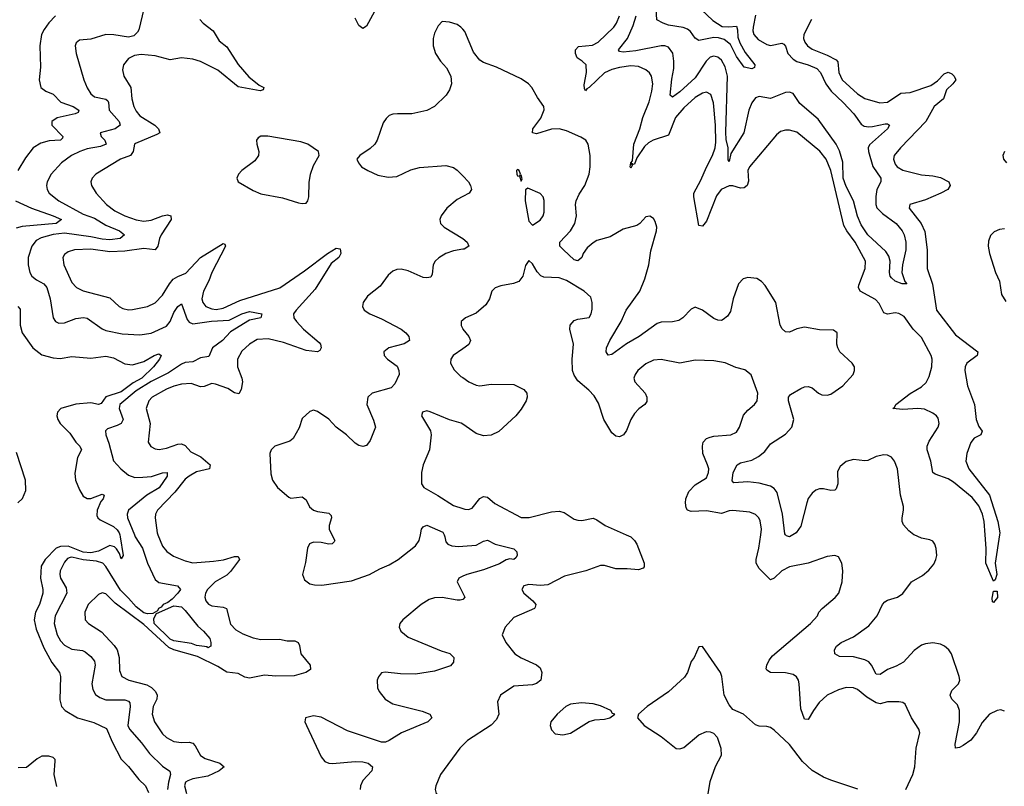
# Model space of a CAD drawing. Header units: inches. Extents: x 1843162 to 1959474, y 907081 to 1016326.
# Tile 334 of 656: x 1937653 to 1942868, y 928668 to 932729. Entities that reach past the tile are written whole.
import ezdxf

# ---------------------------------------------------------------- set-up
doc = ezdxf.new("R2010")
doc.units = ezdxf.units.IN
doc.header["$MEASUREMENT"] = 0
for name, color, linetype in [('B9932', 7, 'Continuous'), ('B9933', 7, 'Continuous'), ('B9942', 7, 'Continuous'), ('B9943', 7, 'Continuous')]:
    doc.layers.add(name, color=color, linetype=linetype)

msp = doc.modelspace()

# ---------------------------------------------------------------- linework, layer by layer
at = {"layer": 'B9932', "color": 5}
for points, elevation in [([(1938182.9, 930000), (1938185.4, 929990), (1938200.4, 929890), (1938190, 929872.7), (1938181.8, 929901.8), (1938165.8, 929925.8), (1938156.1, 929936.1), (1938130, 929943.2), (1938070, 929913.6), (1938030, 929905), (1937990, 929907.7), (1937910, 929939.3), (1937870, 929938.7), (1937845.5, 929930), (1937788.1, 929870), (1937766.2, 929833.8), (1937763.3, 929770), (1937776.2, 929710), (1937775.8, 929690), (1937757.3, 929630), (1937737.3, 929590), (1937730.1, 929550), (1937739.9, 929499.9), (1937781, 929401), (1937823.4, 929323.4), (1937863.2, 929270), (1937868.4, 929250), (1937866.5, 929126.5), (1937874.3, 929090), (1937894.5, 929070), (1937959.6, 929030), (1938045.6, 929005.6), (1938113.6, 928973.6), (1938142.6, 928902.6), (1938190, 928811.7), (1938230, 928773), (1938283.4, 928703.4), (1938319.1, 928670), (1938335.6, 928635.6)], 540), ([(1938261.1, 930000), (1938265.2, 929990), (1938302.9, 929930), (1938330, 929850.3), (1938370, 929763.2), (1938390, 929747.9), (1938489.3, 929729.3), (1938504.6, 929710), (1938491.4, 929690), (1938461.1, 929658.9), (1938438.4, 929641.6), (1938412.2, 929630), (1938402.6, 929617.4), (1938387.5, 929610), (1938382.3, 929597.7), (1938357.6, 929582.4), (1938330, 929581.4), (1938310, 929586.8), (1938270, 929617.9), (1938230, 929665), (1938186.8, 929706.8), (1938110, 929832.2), (1938093.4, 929850), (1938060.3, 929860.3), (1937990, 929867), (1937930, 929881.8), (1937920.3, 929879.7), (1937906.2, 929873.8), (1937890, 929855.2), (1937867.9, 929810), (1937866, 929790), (1937870.1, 929770), (1937899.2, 929719.2), (1937901.9, 929690), (1937840.8, 929570), (1937835.8, 929530), (1937851.4, 929470), (1937870, 929438.2), (1937890, 929415.6), (1937930, 929394.4), (1937986.3, 929386.3), (1938000.1, 929380.1), (1938030, 929355.2), (1938049.3, 929330), (1938053.5, 929310), (1938034.5, 929210), (1938039.6, 929179.6), (1938054.5, 929154.5), (1938077.5, 929137.5), (1938110, 929125.9), (1938210, 929125.3), (1938230, 929118.4), (1938235.6, 929110), (1938238, 929090), (1938226.4, 928990), (1938234.2, 928970), (1938298.3, 928898.3), (1938341, 928841), (1938410, 928774), (1938448.3, 928748.3), (1938451.6, 928730), (1938440.8, 928690), (1938436.7, 928650)], 560), ([(1938385.1, 930000), (1938410, 929939.6), (1938432.1, 929912.1), (1938467.7, 929887.7), (1938530, 929861.3), (1938570, 929852.1), (1938679.4, 929860.6), (1938732, 929868), (1938790, 929885.4), (1938810, 929885.5), (1938817.3, 929870), (1938770, 929805.4), (1938750, 929785.8), (1938689.3, 929750), (1938647.7, 929710), (1938636.9, 929690), (1938633.2, 929670), (1938639.1, 929650), (1938653.2, 929633.2), (1938670, 929623.2), (1938730, 929617.1), (1938749.3, 929609.3), (1938770, 929526), (1938797.2, 929497.2), (1938834.7, 929474.7), (1938890, 929454.2), (1938930, 929445.9), (1939030, 929446.4), (1939070, 929438.2), (1939110, 929437.5), (1939127.2, 929430), (1939134.3, 929414.3), (1939142.4, 929370), (1939192.2, 929310), (1939193.9, 929286.1), (1939168, 929270), (1939106.4, 929253.6), (1939009, 929251), (1938950, 929255.6), (1938870, 929240.4), (1938845.8, 929245.8), (1938810, 929264.9), (1938750, 929272.6), (1938702.1, 929302.1), (1938595.5, 929355.5), (1938470, 929390.7), (1938443.5, 929403.5), (1938310, 929524), (1938158, 929638), (1938110, 929686.6), (1938090, 929692.1), (1938070, 929684.4), (1938016.5, 929630), (1937998.8, 929590), (1937999.6, 929550), (1938017, 929530), (1938085.5, 929485.5), (1938153.5, 929413.5), (1938170, 929390.2), (1938179.5, 929350), (1938181.4, 929281.4), (1938194, 929250), (1938230.6, 929230.6), (1938325.9, 929205.9), (1938351.1, 929191.1), (1938371.9, 929170), (1938381.8, 929150), (1938379.3, 929130), (1938359.7, 929090), (1938354.7, 929050), (1938366.7, 929010), (1938410, 928945), (1938430, 928925.6), (1938470, 928904.8), (1938510, 928899), (1938550, 928901.4), (1938570, 928896.2), (1938582.3, 928882.3), (1938610.3, 928830), (1938635.5, 928815.5), (1938714, 928790), (1938735.8, 928770), (1938710.3, 928750), (1938650, 928721.1), (1938570, 928706.8), (1938543.1, 928696.9), (1938531.3, 928690), (1938525.6, 928670), (1938537.4, 928630)], 580), ([(1939306.9, 930000), (1939321.6, 929970), (1939317.9, 929962.1), (1939308.3, 929951.7), (1939290.1, 929949.9), (1939250, 929959), (1939210, 929960.3), (1939188.6, 929951.4), (1939178.3, 929930), (1939166.2, 929853.8), (1939150.3, 929790), (1939161.8, 929761.8), (1939190, 929740.9), (1939215.1, 929735.1), (1939253.9, 929733.9), (1939410, 929755.9), (1939506, 929790), (1939559.7, 929820.3), (1939610, 929840.4), (1939658.5, 929870), (1939750, 929940.9), (1939769.2, 929970), (1939775.4, 930000)], 620), ([(1939900.7, 930000), (1939905, 929990), (1939910, 929962.3), (1939921.5, 929950), (1939942.4, 929942.4), (1939977.3, 929937.3), (1940000, 929939.1)], 620), ([(1940000, 929780.1), (1939978.5, 929770), (1939971, 929750), (1940000, 929690.8)], 620), ([(1940000, 929658), (1939986.6, 929653.4), (1939970, 929654.2), (1939890, 929667), (1939850, 929665.6), (1939822, 929658), (1939779.6, 929630), (1939682, 929550), (1939666.9, 929530), (1939662.8, 929510), (1939671.5, 929490), (1939710, 929458.2), (1939885, 929385), (1939931.2, 929371.2), (1939951.7, 929350), (1939950, 929326), (1939934.4, 929305.6), (1939850, 929277.1), (1939750, 929261.9), (1939670, 929263.7), (1939588.2, 929271.8), (1939570, 929269.5), (1939553, 929247), (1939547, 929230), (1939549, 929190), (1939556.9, 929170), (1939588.9, 929130), (1939630, 929103.8), (1939785.1, 929065.1), (1939824.9, 929050), (1939835.5, 929030), (1939814.9, 929010), (1939675.8, 928950), (1939610, 928909.8), (1939590, 928902), (1939570, 928900.9), (1939390, 928961.7), (1939250, 929034.7), (1939210, 929041.6), (1939166.8, 929030), (1939164, 929010), (1939172.7, 928990), (1939250, 928823.8), (1939270, 928798.7), (1939290, 928790.3), (1939310, 928788.4), (1939430, 928799), (1939470, 928796.6), (1939499.1, 928790), (1939521.1, 928770), (1939517.8, 928750), (1939470, 928698), (1939458, 928670), (1939456.1, 928650)], 620), ([(1940000, 928885.7), (1939983.7, 928870), (1939881.6, 928730), (1939856.3, 928670), (1939854, 928650), (1939858.8, 928630), (1939881.7, 928601.7), (1939938.4, 928558.4), (1939978.2, 928518.2), (1940000, 928502.6)], 640), ([(1937850, 928667.2), (1937835.2, 928730), (1937841.5, 928801.5), (1937840.4, 928810), (1937830, 928820.4), (1937808, 928828), (1937770, 928827), (1937746.4, 928813.6), (1937690, 928766.5), (1937645.6, 928765.6)], 540)]:
    msp.add_lwpolyline(points, dxfattribs=dict(at, elevation=elevation))
at = {"layer": 'B9932', "color": 5, "elevation": 560}
msp.add_lwpolyline([(1938650, 929401.2), (1938645.6, 929405.6), (1938590, 929413), (1938563.8, 929423.8), (1938470, 929438.1), (1938450, 929447.9), (1938365.8, 929530), (1938363.1, 929556.9), (1938377.6, 929582.4), (1938470, 929623), (1938510, 929617.8), (1938530, 929598.9), (1938596.1, 929516.1), (1938627.2, 929490), (1938659.3, 929450), (1938666, 929430), (1938664.7, 929410)], close=True, dxfattribs=at)
at = {"layer": 'B9933', "color": 5}
for points, elevation in [([(1939564.4, 932830), (1939490, 932695.1), (1939470, 932682.2), (1939450, 932697.7), (1939430, 932736.3)], 580), ([(1938310, 932786.6), (1938284.6, 932675.4), (1938277.9, 932662.1), (1938257.1, 932642.9), (1938230, 932635.6), (1938151.6, 932648.4), (1938110, 932650.6), (1938030, 932626.2), (1937970, 932621.3), (1937952.8, 932607.2), (1937946.9, 932590), (1937951.4, 932550), (1937992.9, 932410), (1938010, 932368.7), (1938030, 932336.9), (1938050, 932320.7), (1938108.7, 932308.7), (1938119.3, 932299.3), (1938124.3, 932290), (1938127.2, 932250), (1938179.3, 932190), (1938185.1, 932170), (1938159.1, 932150), (1938079.6, 932130), (1938085.2, 932110), (1938104.7, 932090), (1938110.6, 932069.4), (1938081.9, 932058.1), (1938010, 932045.5), (1937971.3, 932030), (1937926.7, 932010), (1937874.7, 931970), (1937819.3, 931910), (1937799.3, 931870), (1937795, 931850), (1937797.8, 931830), (1937809.2, 931810), (1937859.6, 931770), (1937990, 931698.8), (1938050, 931677.6), (1938110, 931639.7), (1938182, 931610), (1938208.9, 931590), (1938184.4, 931570), (1938130, 931563.5), (1938090, 931565.5), (1938030, 931578.1), (1937890, 931597.2), (1937830, 931591.4), (1937766.3, 931573.7), (1937740.1, 931559.9), (1937717.6, 931530), (1937697.5, 931470), (1937697.2, 931430), (1937707.1, 931390), (1937717.8, 931370), (1937741.3, 931350), (1937780.3, 931330), (1937796.8, 931310), (1937814.6, 931250), (1937830.2, 931150.2), (1937842, 931130), (1937860.4, 931120.4), (1937890, 931122.8), (1937950, 931145.8), (1937990.8, 931150.8), (1938010, 931147.2), (1938090, 931091.2), (1938110, 931081.8), (1938195.6, 931064.4), (1938290, 931059.2), (1938350, 931067.8), (1938430, 931105.6), (1938449.9, 931130), (1938470, 931177.2), (1938490, 931209.2), (1938510, 931223.1), (1938539.9, 931139.9), (1938550, 931126.1), (1938570, 931117.9), (1938668.5, 931131.5), (1938762.4, 931137.6), (1938830, 931171.5), (1938870, 931183.2), (1938934.9, 931170), (1938930.4, 931150), (1938870, 931137.7), (1938770, 931075.8), (1938726.5, 931030), (1938673.5, 930990), (1938654.6, 930945.4), (1938610, 930937.9), (1938570, 930915.6), (1938530, 930912.9), (1938510, 930904.7), (1938441.9, 930858.1), (1938350, 930812.3), (1938270, 930762.9), (1938184.2, 930690), (1938180.7, 930670), (1938201.7, 930610), (1938191.2, 930590), (1938170, 930578.4), (1938118.3, 930561.7), (1938107, 930550), (1938109, 930530), (1938125.8, 930485.8), (1938150, 930392.7), (1938188.9, 930350), (1938230, 930316), (1938263.7, 930303.7), (1938304.6, 930304.6), (1938351.5, 930308.5), (1938410, 930328.5), (1938434, 930330), (1938433.9, 930310), (1938391.5, 930248.5), (1938326.4, 930210), (1938229.6, 930130.4), (1938222.3, 930110), (1938223.7, 930090), (1938261.1, 930000)], 560), ([(1937842.3, 932750), (1937807.5, 932712.5), (1937782.3, 932677.7), (1937769.4, 932650.6), (1937759.7, 932590), (1937763, 932477), (1937756.5, 932410), (1937764.9, 932370), (1937791, 932351), (1937830, 932333.7), (1937871.4, 932291.4), (1937936.9, 932270), (1937966.5, 932250), (1937962.8, 932237.2), (1937947.7, 932230), (1937851.5, 932208.5), (1937823.9, 932190), (1937824.1, 932170), (1937881.4, 932110), (1937879, 932101), (1937870.1, 932089.9), (1937810, 932087.5), (1937764.3, 932075.7), (1937724.7, 932050), (1937683.7, 931996.3), (1937643.2, 931930)], 540), ([(1938606.9, 932730), (1938624.4, 932710), (1938678.4, 932670), (1938710, 932616.9), (1938750, 932585.4), (1938810, 932490.9), (1938866.9, 932426.9), (1938921.4, 932381.4), (1938946, 932370), (1938942, 932358), (1938927, 932353), (1938810, 932374.2), (1938702.2, 932462.2), (1938610, 932506.9), (1938570, 932520.3), (1938510, 932527.7), (1938450, 932516.9), (1938370, 932536.7), (1938295.8, 932544.2), (1938261.2, 932538.8), (1938230, 932523.5), (1938202.8, 932490), (1938197.2, 932462.8), (1938205.4, 932430), (1938242, 932370), (1938247, 932310), (1938258.3, 932270), (1938270, 932244.9), (1938290, 932219.7), (1938368.4, 932170), (1938388.4, 932150), (1938394.9, 932130), (1938380, 932120), (1938266.2, 932073.8), (1938261.8, 932070), (1938254.1, 932030), (1938240.2, 932010), (1938187.4, 931990), (1938056, 931910), (1938036.9, 931890), (1938030.3, 931870), (1938033.8, 931850), (1938058.5, 931810), (1938113.6, 931750), (1938156.2, 931716.2), (1938210, 931690.1), (1938270, 931668.3), (1938310, 931661), (1938350, 931666.9), (1938410, 931690.6), (1938436, 931696), (1938453.8, 931690), (1938455.5, 931670), (1938403, 931590), (1938393.6, 931570), (1938385.1, 931530), (1938370, 931510.6), (1938310, 931516.7), (1938210, 931502.5), (1938130, 931498.9), (1938030, 931512.5), (1937942.8, 931510), (1937910, 931499.8), (1937890, 931485.6), (1937881.8, 931470), (1937886.6, 931430), (1937930, 931337.4), (1937953.7, 931310), (1937990, 931292.9), (1938130, 931254.6), (1938179.6, 931210), (1938198.8, 931198.8), (1938230, 931192.2), (1938250, 931193.6), (1938329.9, 931210.1), (1938371.4, 931228.6), (1938410, 931269.2), (1938446.3, 931330), (1938466, 931354), (1938490, 931369), (1938533.2, 931386.8), (1938610, 931469.1), (1938730, 931543.7), (1938739.9, 931539.9), (1938743.7, 931530), (1938671, 931390), (1938654.5, 931345.5), (1938626.7, 931290), (1938617.7, 931250), (1938622.5, 931230), (1938639.1, 931210), (1938670, 931196.6), (1938694.5, 931194.5), (1938730, 931200.5), (1938819.3, 931240.7), (1939031.3, 931308.7), (1939162.3, 931397.7), (1939283.9, 931490), (1939330, 931518.3), (1939350, 931515.5), (1939353.6, 931490), (1939344, 931470), (1939303.5, 931436.5), (1939218.7, 931301.3), (1939117.2, 931190), (1939104.1, 931170), (1939104.5, 931150), (1939118.9, 931130), (1939155.5, 931090), (1939239.5, 931019.5), (1939246, 931010), (1939249.2, 930990), (1939243.2, 930976.8), (1939230, 930969), (1939170, 930977.3), (1939050, 931018.8), (1938970, 931038.1), (1938910, 931034.8), (1938870, 931009.8), (1938830, 930972.7), (1938806.4, 930930), (1938805.9, 930890), (1938829.4, 930830), (1938832.8, 930810), (1938825.6, 930770), (1938812.9, 930747.1), (1938790, 930753), (1938755.7, 930775.7), (1938690, 930798.6), (1938670, 930801.8), (1938630, 930785), (1938610, 930784.7), (1938561.1, 930801.1), (1938510, 930798.8), (1938470, 930788.3), (1938430, 930770.9), (1938355.2, 930730), (1938336.3, 930710), (1938323.2, 930670), (1938344, 930590), (1938333.4, 930490), (1938347.6, 930467.6), (1938370, 930455.3), (1938392.6, 930452.6), (1938430, 930459.3), (1938490, 930480.1), (1938510, 930481.7), (1938530, 930472.4), (1938558.9, 930438.9), (1938613, 930413), (1938661.1, 930370), (1938658.9, 930350), (1938590, 930333), (1938550, 930310.8), (1938530, 930294), (1938474.6, 930225.4), (1938383.5, 930130), (1938372.9, 930110), (1938370.8, 930090), (1938381, 930010), (1938385.1, 930000)], 580), ([(1940000, 932678), (1939990, 932689.4), (1939970, 932703.7), (1939930, 932715.1), (1939890, 932719.3), (1939870, 932697.2), (1939850, 932657.2), (1939843.1, 932630), (1939842.8, 932590), (1939855.3, 932550), (1939881.5, 932510), (1939913.7, 932473.7), (1939937.1, 932430), (1939941, 932390), (1939930, 932356.9), (1939912.2, 932330), (1939850.6, 932269.4), (1939810, 932247.3), (1939730, 932229.7), (1939654, 932230), (1939630, 932228), (1939610, 932220.7), (1939593.7, 932206.3), (1939577.6, 932182.4), (1939546.7, 932090), (1939534.6, 932070), (1939510, 932046.9), (1939454, 932010), (1939438.8, 931990), (1939446.8, 931970), (1939464, 931950), (1939496.3, 931930), (1939550, 931905.3), (1939605.3, 931894.7), (1939650, 931898.3), (1939725.6, 931934.4), (1939770, 931945.8), (1939910, 931956), (1939950, 931945.3), (1939970, 931932.2), (1940000, 931901.2)], 620), ([(1937631.5, 931770), (1937715.5, 931730), (1937830.4, 931690), (1937874.3, 931670), (1937846, 931650), (1937665.9, 931634.1), (1937635.1, 931624.9)], 540), ([(1940000, 931791.9), (1939970, 931775.6), (1939914.9, 931730), (1939884.6, 931690), (1939878.7, 931670), (1939882.4, 931650), (1939901.6, 931630), (1939999.5, 931570), (1940000, 931569.5)], 620), ([(1940000, 931512.6), (1939950, 931504.4), (1939910, 931490.8), (1939872.5, 931467.5), (1939853.4, 931450), (1939842.8, 931430), (1939838.5, 931381.5), (1939830, 931365.1), (1939810, 931360.8), (1939790, 931363.7), (1939710, 931397.7), (1939673.1, 931406.9), (1939650, 931405.3), (1939630, 931397.6), (1939603.9, 931376.1), (1939562.2, 931317.8), (1939495.3, 931264.7), (1939471.5, 931230), (1939469, 931210), (1939477, 931190), (1939508.2, 931170), (1939570, 931144.4), (1939673.7, 931090), (1939698.3, 931070), (1939714, 931050), (1939717.6, 931030), (1939690, 931012.2), (1939607.7, 930990), (1939581.6, 930970), (1939584.2, 930950), (1939601.3, 930930), (1939653, 930893), (1939661.5, 930870), (1939662.1, 930850), (1939640.6, 930799.4), (1939620.5, 930779.5), (1939519.5, 930750), (1939497.3, 930730), (1939491.3, 930690), (1939527.6, 930607.6), (1939536.9, 930570), (1939510, 930500.5), (1939490, 930472.8), (1939470, 930467.2), (1939450, 930472.8), (1939430, 930485.5), (1939384.8, 930530), (1939330, 930571.1), (1939290, 930613.4), (1939230, 930652.8), (1939210, 930659.7), (1939190, 930654), (1939150, 930616.9), (1939132.5, 930567.5), (1939101.6, 930510), (1939083.3, 930496.7), (1939004.9, 930470), (1938984.4, 930450), (1938978.2, 930430), (1938982.6, 930322.6), (1938992.4, 930290), (1939018.3, 930250), (1939078.7, 930198.7), (1939090, 930193.6), (1939150, 930201.3), (1939170, 930185.3), (1939188.3, 930148.3), (1939210, 930131.1), (1939230, 930123.6), (1939290, 930113.8), (1939302.4, 930102.4), (1939305.4, 930090), (1939292.3, 930050), (1939292.2, 930030), (1939306.9, 930000)], 620), ([(1937644, 931210), (1937655.1, 931195.1), (1937656.3, 931110), (1937666.4, 931070), (1937722.3, 930990), (1937770, 930954.3), (1937830, 930937.3), (1937866.6, 930933.4), (1937930, 930943.8), (1938030, 930936.6), (1938110, 930945.6), (1938150, 930936.9), (1938210, 930906.3), (1938250, 930900.2), (1938310, 930918.6), (1938364.7, 930950), (1938390, 930959.5), (1938402.4, 930950), (1938393.5, 930930), (1938361.4, 930890), (1938299.3, 930830), (1938254.6, 930805.4), (1938190, 930756.8), (1938110, 930730.4), (1938084.6, 930695.4), (1938070, 930689.9), (1938030, 930699.1), (1937950, 930691.8), (1937871.5, 930670), (1937852.9, 930650), (1937850.2, 930630), (1937854.4, 930610), (1937866.7, 930590), (1937918.8, 930538.8), (1937950, 930491), (1937971.1, 930470), (1937980.2, 930450), (1937959.8, 930410), (1937945.8, 930325.8), (1937948.4, 930290), (1937970, 930238.3), (1937990, 930205.5), (1938010, 930191.8), (1938030, 930192.5), (1938090, 930216.1), (1938100.4, 930210), (1938094.7, 930190), (1938083.7, 930176.3), (1938064.2, 930130), (1938062.3, 930102.3), (1938066.7, 930090), (1938079.3, 930079.3), (1938150, 930044.2), (1938170, 930026.7), (1938180.3, 930010), (1938182.9, 930000)], 540), ([(1940000, 931137.8), (1939990.6, 931130), (1939990.9, 931109.1), (1940000, 931090.8)], 640), ([(1940000, 930985.9), (1939948.9, 930950), (1939936.9, 930930), (1939935.6, 930910), (1939954.4, 930874.4), (1939990, 930839.5), (1940000, 930832.6)], 640), ([(1940000, 930585.7), (1939991.6, 930591.6), (1939929.8, 930609.8), (1939827.9, 930652.1), (1939810, 930657), (1939786, 930650), (1939782, 930630), (1939828.5, 930550), (1939832, 930530), (1939824, 930450), (1939790.3, 930370), (1939780.4, 930330), (1939781, 930270), (1939794, 930250), (1939868.6, 930208.6), (1939950, 930155.6), (1940000, 930139.7)], 640), ([(1937643.7, 930170), (1937667.8, 930192.2), (1937686, 930234), (1937683.8, 930290), (1937635.6, 930435.6)], 540), ([(1939775.4, 930000), (1939781.7, 930030), (1939790, 930042.3), (1939810, 930050.2), (1939894.6, 930014.6), (1939900.7, 930000)], 620)]:
    msp.add_lwpolyline(points, dxfattribs=dict(at, elevation=elevation))
at = {"layer": 'B9933', "color": 5, "elevation": 620}
msp.add_lwpolyline([(1938967.8, 932112.2), (1938930, 932111.3), (1938916.4, 932103.6), (1938908.2, 932090), (1938908.9, 932070), (1938920.2, 932030), (1938918, 932010), (1938899.1, 931980.9), (1938830.4, 931930), (1938812.4, 931910), (1938803.8, 931890), (1938810.5, 931870), (1938890, 931824.2), (1938930, 931806.7), (1939044.6, 931784.6), (1939130, 931758.7), (1939150, 931754.9), (1939170, 931757.3), (1939179.5, 931770), (1939184.2, 931790), (1939186.3, 931866.3), (1939192.7, 931910), (1939210, 931956.3), (1939239.3, 932010), (1939236, 932030), (1939179.5, 932070), (1939141.9, 932081.9)], close=True, dxfattribs=at)
at = {"layer": 'B9942', "color": 5}
for points, elevation in [([(1940864.8, 930000), (1940890, 929988.7), (1940910.2, 929970.2), (1940921.5, 929950), (1940960.3, 929850), (1940960.4, 929830), (1940955.9, 929824.1), (1940930, 929814.3), (1940870, 929820.3), (1940810, 929819.8), (1940750, 929837), (1940730, 929838), (1940650.8, 929809.2), (1940539, 929781), (1940450, 929735.6), (1940411.1, 929731.1), (1940350, 929736.4), (1940324, 929730), (1940312.7, 929710), (1940323.1, 929690), (1940371.7, 929650), (1940387.2, 929630), (1940383.9, 929616.1), (1940380.5, 929610), (1940270, 929561.1), (1940223.7, 929510), (1940208.2, 929470), (1940228.7, 929430), (1940275.6, 929370), (1940310, 929347.8), (1940391.1, 929311.1), (1940410, 929295.5), (1940419.3, 929270), (1940412.5, 929230), (1940390, 929212.2), (1940370, 929205), (1940270, 929197.5), (1940200.4, 929150), (1940184.6, 929115.4), (1940190.2, 929050), (1940178.5, 929021.5), (1940150, 928992.2), (1940025.3, 928910), (1940000, 928885.7)], 640), ([(1942345.9, 928650), (1942382.9, 928730), (1942395, 928770), (1942401.6, 928870), (1942420.5, 928950), (1942416.2, 928970), (1942376.9, 929030), (1942342.5, 929102.5), (1942330, 929111.2), (1942310, 929115), (1942250, 929115.4), (1942210, 929104.9), (1942190, 929109.1), (1942139.8, 929139.8), (1942090, 929180.3), (1942069.8, 929189.8), (1942030, 929191.5), (1941990, 929179.4), (1941930, 929149.8), (1941888.3, 929111.7), (1941856.8, 929070), (1941830, 929022), (1941810, 929022.9), (1941790, 929077.2), (1941781.4, 929210), (1941778, 929230), (1941768.1, 929248.1), (1941750, 929259.8), (1941710, 929269), (1941629, 929270), (1941610, 929282.7), (1941607.2, 929290), (1941611.1, 929310), (1941623.3, 929336.7), (1941641, 929359), (1941841, 929530), (1941878.3, 929570), (1941886.6, 929590), (1941903, 929610), (1941972.6, 929667.4), (1941992.1, 929690), (1942009.7, 929750), (1942013.3, 929810), (1942007.8, 929850), (1941990, 929882.7), (1941970, 929889.6), (1941930, 929884.7), (1941830, 929849.6), (1941730, 929829.8), (1941690, 929809.8), (1941650, 929770.8), (1941630, 929762.2), (1941570, 929821), (1941554.1, 929850), (1941553, 929870), (1941567.9, 929930), (1941577.8, 930000)], 640), ([(1941748.2, 930000), (1941730, 929989.8), (1941714, 929994), (1941709.9, 930000)], 620), ([(1942870, 929065.4), (1942850, 929071.9), (1942830, 929069.8), (1942790.3, 929050), (1942750, 929005.7), (1942721.1, 928950), (1942690, 928911.3), (1942650, 928883.2), (1942630, 928872.8), (1942610, 928869.6), (1942607.4, 928890), (1942630.7, 929009.3), (1942631.3, 929070), (1942620, 929100), (1942590.6, 929130), (1942581.1, 929150), (1942590, 929175.6), (1942626.2, 929210), (1942631.9, 929230), (1942629.8, 929250), (1942588.5, 929370), (1942574.5, 929390), (1942552.1, 929410), (1942530, 929420.6), (1942490, 929427.5), (1942450, 929422.4), (1942430, 929415), (1942390, 929387.8), (1942335, 929325), (1942296.2, 929303.8), (1942250, 929286.2), (1942210, 929259.3), (1942190, 929261.7), (1942165, 929310), (1942150, 929326.3), (1942130, 929338.4), (1942070, 929353), (1941995.1, 929355.1), (1941969.7, 929370), (1941968.2, 929390), (1941979.6, 929410), (1942004.5, 929430), (1942070, 929458.6), (1942150, 929517), (1942194.3, 929570), (1942222.4, 929630), (1942234.5, 929645.5), (1942250, 929654.4), (1942302.4, 929670), (1942330, 929689.2), (1942377.4, 929750), (1942434.9, 929785.1), (1942467.6, 929812.4), (1942494.8, 929845.2), (1942506, 929870), (1942511, 929890), (1942507.2, 929927.2), (1942500.5, 929950), (1942490, 929966.6), (1942473.9, 929973.9), (1942430, 929981.7), (1942390, 929999.4), (1942389.2, 930000)], 620), ([(1942842.3, 930000), (1942819, 929850), (1942827.7, 929790), (1942819.1, 929760.9), (1942810, 929754), (1942770, 929849.3), (1942772.4, 929927.6), (1942766.5, 930000)], 580), ([(1940000, 929939.1), (1940070, 929944.7), (1940110, 929966.7), (1940130, 929972.2), (1940171.2, 929951.2), (1940270, 929926.3), (1940286.3, 929910), (1940287.4, 929890), (1940281.7, 929878.3), (1940270.7, 929870), (1940250, 929873.1), (1940230, 929867.9), (1940194.5, 929845.5), (1940110, 929814.9), (1940020.9, 929790), (1940000, 929780.1)], 620), ([(1940000, 929690.8), (1940010.2, 929670), (1940001.5, 929658.5), (1940000, 929658)], 620), ([(1942093.1, 928653.1), (1941950, 928699.7), (1941910, 928716.3), (1941850, 928751.8), (1941799, 928799), (1941730, 928889.8), (1941650, 928965.6), (1941630, 928979.6), (1941610, 928985.1), (1941570, 928986), (1941550, 928993.6), (1941486, 929050), (1941430, 929073.6), (1941410, 929098.4), (1941384.2, 929150), (1941371.9, 929250), (1941364.7, 929270), (1941270, 929408), (1941250, 929406), (1941224.7, 929350), (1941210, 929328), (1941190.6, 929270), (1941175.1, 929244.9), (1941090, 929167.3), (1940977.3, 929090), (1940931.3, 929050), (1940924.7, 929030), (1940961, 928990), (1941050, 928930.8), (1941130, 928867.7), (1941150, 928865.5), (1941170, 928872.7), (1941250, 928941.1), (1941290, 928958), (1941310, 928956.4), (1941328.7, 928948.7), (1941347.3, 928927.3), (1941366.4, 928870), (1941368.4, 928830), (1941335.8, 928770), (1941309, 928691), (1941285.5, 928554.5)], 660)]:
    msp.add_lwpolyline(points, dxfattribs=dict(at, elevation=elevation))
for points, elevation in [([(1942810, 929641.2), (1942805.4, 929645.4), (1942804.4, 929664.4), (1942810, 929702), (1942830, 929702), (1942831.9, 929668.1)], 580), ([(1940629.5, 929109.5), (1940570, 929102.4), (1940545.5, 929090), (1940499.3, 929050), (1940466, 929010), (1940463, 928990), (1940470, 928966), (1940490, 928946), (1940530, 928941.1), (1940570, 928948.8), (1940670, 929010.7), (1940700.1, 929019.9), (1940750, 929023), (1940778, 929030), (1940806, 929050), (1940793.6, 929053.6), (1940784, 929070), (1940730, 929093.3), (1940690, 929103.7)], 660)]:
    msp.add_lwpolyline(points, close=True, dxfattribs=dict(at, elevation=elevation))
at = {"layer": 'B9943', "color": 5}
for points, elevation in [([(1941262.9, 932782.9), (1941324.4, 932724.4), (1941373.8, 932693.8), (1941409.4, 932690.6), (1941450, 932694.9), (1941455.5, 932675.5), (1941456.8, 932636.8), (1941466.7, 932606.7), (1941494.8, 932554.8), (1941546.4, 932490), (1941544.5, 932475.5), (1941531.6, 932468.4), (1941490, 932478.4), (1941450, 932533.3), (1941417.4, 932597.4), (1941384.6, 932624.6), (1941353.8, 932633.8), (1941330, 932634.6), (1941250, 932618.5), (1941231.5, 932631.5), (1941206.6, 932666.6), (1941190, 932678.4), (1941167.1, 932687.1), (1941090, 932700.4), (1941060.5, 932710), (1941028.4, 932728.4), (1941023.7, 932790)], 540), ([(1942766.5, 930000), (1942760.7, 930070), (1942752.2, 930110), (1942732.7, 930152.7), (1942697.6, 930197.6), (1942599.1, 930279.1), (1942570, 930296.9), (1942501.3, 930321.3), (1942489.9, 930330), (1942479.1, 930390), (1942459, 930450), (1942459.9, 930470), (1942470, 930496.8), (1942517.1, 930570), (1942522.9, 930590), (1942517.8, 930617.8), (1942509.8, 930630), (1942490, 930645), (1942445.5, 930665.5), (1942410, 930668.5), (1942330, 930663.4), (1942278, 930670), (1942285.7, 930674.3), (1942294.3, 930690), (1942370, 930748.7), (1942430, 930783.9), (1942453.9, 930806.1), (1942470, 930838.9), (1942484.5, 930890), (1942486, 930930), (1942481.1, 930950), (1942430, 931045.7), (1942386.2, 931090), (1942336.9, 931156.9), (1942310, 931172.4), (1942290, 931175.7), (1942250, 931169.8), (1942230, 931176), (1942204.6, 931224.6), (1942185.9, 931245.9), (1942104.7, 931290), (1942095.3, 931310), (1942097.5, 931322.5), (1942131.6, 931410), (1942132.6, 931450), (1942079, 931550), (1942034, 931610), (1942018.8, 931638.8), (1941948.7, 931930), (1941923.8, 931990), (1941891.8, 932031.8), (1941770, 932133.7), (1941730, 932144.4), (1941710, 932144.4), (1941683.4, 932136.6), (1941661.4, 932118.6), (1941518, 931950), (1941509.4, 931930), (1941513.2, 931873.2), (1941506.4, 931850), (1941490, 931837.7), (1941470, 931837.1), (1941430, 931848.8), (1941410, 931848.7), (1941369.3, 931830), (1941343.8, 931796.2), (1941290, 931662.2), (1941270, 931635.8), (1941250, 931639.3), (1941223.4, 931790), (1941223.4, 931810), (1941261.6, 931878.4), (1941290, 931947.2), (1941322.7, 932010), (1941336.5, 932050), (1941340.4, 932079.6), (1941339.3, 932170), (1941328.4, 932288.4), (1941313.2, 932333.2), (1941290, 932345.6), (1941270, 932340.6), (1941230, 932316.7), (1941170, 932262.4), (1941126.9, 932210), (1941090, 932118), (1941009.1, 932090.9), (1940983.6, 932076.4), (1940962.6, 932057.4), (1940922.5, 931997.5), (1940910, 931964.5), (1940902, 931962), (1940891.3, 931968.7), (1940897.1, 931957.1), (1940890, 931942.9), (1940887, 931950), (1940890, 931970.4), (1940898.2, 931981.8), (1940906.2, 932070), (1940937.9, 932150), (1940953.7, 932210), (1940986.7, 932293.3), (1941001.8, 932350), (1941006.7, 932390), (1940999.1, 932430), (1940988, 932448), (1940970, 932463.7), (1940930, 932481.6), (1940890, 932484.1), (1940830, 932476.4), (1940790, 932465.6), (1940750, 932447.1), (1940670, 932369.1), (1940656.7, 932363.3), (1940650, 932351.8), (1940644.2, 932364.2), (1940643.7, 932383.7), (1940655.9, 932450), (1940652.8, 932490), (1940632.9, 932510), (1940606.5, 932526.5), (1940596.7, 932550), (1940597.2, 932570), (1940613.1, 932586.9), (1940686.2, 932593.8), (1940716.2, 932610), (1940800.2, 932690), (1940814.3, 932710), (1940830.4, 932750)], 580), ([(1941550, 932753.8), (1941537.5, 932690), (1941536.4, 932670), (1941542.1, 932650), (1941564.8, 932624.8), (1941610, 932597.5), (1941630, 932592.7), (1941690, 932604.6), (1941699.6, 932599.6), (1941708.4, 932588.4), (1941721, 932550), (1941750, 932519.1), (1941770, 932507.4), (1941830, 932489.7), (1941875.5, 932470), (1941895.2, 932450), (1941923, 932390), (1941951.5, 932350), (1942015.4, 932290), (1942070.8, 932230), (1942110, 932176.2), (1942125.3, 932165.3), (1942150, 932160.9), (1942170, 932163), (1942237.5, 932177.5), (1942250, 932177.6), (1942260.5, 932170), (1942250.3, 932150), (1942154.4, 932065.6), (1942147.6, 932050), (1942148, 932030), (1942171.6, 931951.6), (1942214.7, 931890), (1942214.7, 931870), (1942193.6, 931830), (1942187.1, 931792.9), (1942186.8, 931750), (1942192.8, 931732.8), (1942222.1, 931702.1), (1942295, 931650), (1942327.8, 931610), (1942336.9, 931590), (1942346.3, 931550), (1942347.2, 931510), (1942329.4, 931430.6), (1942325.4, 931390), (1942341.2, 931341.2), (1942352.2, 931330), (1942326.6, 931330), (1942290, 931344.5), (1942270, 931360.9), (1942263.9, 931370), (1942260.8, 931390), (1942264.4, 931450), (1942256.9, 931476.9), (1942240.5, 931500.5), (1942145.8, 931590), (1942110, 931642.4), (1942090, 931687.6), (1942069.1, 931770), (1942030, 931845.8), (1942014.2, 931890), (1942013.6, 931973.6), (1941994.8, 932034.8), (1941977.1, 932070), (1941882.2, 932202.2), (1941784.9, 932284.9), (1941750, 932337.5), (1941730, 932344.5), (1941710, 932342.6), (1941630, 932312.4), (1941570, 932322.2), (1941550, 932314.4), (1941530, 932287.7), (1941515.5, 932250), (1941488.1, 932130), (1941420.5, 932019.5), (1941410, 931977.2), (1941406.1, 931986.1), (1941405.5, 932050), (1941394.9, 932094.9), (1941392.3, 932132.3), (1941402.3, 932430), (1941390, 932478.7), (1941370, 932514.9), (1941350, 932531.2), (1941330, 932535.7), (1941310, 932529.9), (1941289.1, 932510), (1941230, 932420.7), (1941150, 932346.1), (1941110, 932319.2), (1941098.5, 932330), (1941106.6, 932413.4), (1941117.9, 932470), (1941118, 932510), (1941112.2, 932552.2), (1941090, 932583.5), (1941070, 932590.6), (1941050, 932589.8), (1940916.5, 932563.5), (1940850, 932557.5), (1940830, 932559.7), (1940824.6, 932570), (1940872.5, 932630), (1940902.5, 932697.5), (1940917.8, 932750)], 560), ([(1941846.7, 932730), (1941806, 932650), (1941805.3, 932630), (1941810.9, 932610), (1941825.4, 932590), (1941850, 932572.1), (1941930, 932541), (1941977.1, 932517.1), (1941985.5, 932505.5), (1941991.2, 932450), (1942010.1, 932410), (1942090, 932336.3), (1942130, 932310.8), (1942209, 932289), (1942250, 932292.8), (1942320.3, 932339.7), (1942370, 932343.8), (1942479.5, 932380.5), (1942515, 932405), (1942550, 932441.5), (1942570, 932450.4), (1942590, 932442), (1942603.1, 932430), (1942610, 932414.8), (1942611.8, 932410), (1942595.8, 932390), (1942561.8, 932358.2), (1942546, 932310), (1942497.4, 932270), (1942453.1, 932190), (1942319, 932050), (1942285.6, 932010), (1942281.7, 931990), (1942290, 931962.8), (1942300.7, 931950), (1942330, 931932.5), (1942430, 931907.3), (1942490, 931902.6), (1942530, 931892.6), (1942574.5, 931870), (1942582.2, 931850), (1942568.4, 931830), (1942531.1, 931810), (1942450, 931774.3), (1942368, 931750), (1942364.9, 931730), (1942427.8, 931650), (1942446.4, 931606.4), (1942460.3, 931510), (1942460.1, 931410), (1942488.3, 931328.3), (1942508.3, 931190), (1942610, 931059.8), (1942727.2, 930970), (1942724.2, 930950), (1942669.4, 930910), (1942660.4, 930890), (1942659.6, 930870), (1942672.4, 930790), (1942709.5, 930690), (1942718.8, 930610), (1942733.9, 930573.9), (1942750.2, 930549.8), (1942744.4, 930530), (1942708.9, 930511.1), (1942690, 930489.6), (1942669.4, 930430), (1942664.2, 930390), (1942680.9, 930350), (1942789.4, 930210), (1942833.8, 930070), (1942843.8, 930010), (1942842.3, 930000)], 580), ([(1941709.9, 930000), (1941705.8, 930005.8), (1941693.8, 930110), (1941664.8, 930224.8), (1941650, 930246.2), (1941630, 930258.4), (1941570, 930274.2), (1941510, 930280.5), (1941435.8, 930275.8), (1941426, 930286), (1941432.8, 930330), (1941452.8, 930370), (1941470, 930380.7), (1941530, 930395), (1941565.9, 930414.1), (1941599, 930441), (1941630, 930481.7), (1941710, 930533.8), (1941742.4, 930570), (1941752.8, 930610), (1941724.9, 930710), (1941725.8, 930730), (1941735.9, 930744.1), (1941790, 930774.7), (1941810, 930783.5), (1941830, 930786), (1941850, 930777.8), (1941884.2, 930750), (1941902.3, 930742.3), (1941930, 930739.7), (1941950, 930745.8), (1942013.3, 930790), (1942068.4, 930850), (1942075.1, 930870), (1942074, 930890), (1942061.7, 930910), (1941996.8, 930970), (1941986, 930990), (1941981, 931010), (1941983, 931070), (1941963.7, 931083.7), (1941890, 931086.2), (1941810, 931099.2), (1941770, 931091.9), (1941730, 931074.4), (1941710, 931076.1), (1941691.2, 931091.2), (1941681.4, 931110), (1941657.2, 931230), (1941601.6, 931321.6), (1941582.5, 931342.5), (1941557.7, 931357.7), (1941510, 931362.4), (1941484.5, 931355.5), (1941459.5, 931330), (1941431.8, 931250), (1941417.6, 931182.4), (1941401.8, 931158.2), (1941379.2, 931140.8), (1941370, 931135.8), (1941350, 931137.2), (1941330, 931146.2), (1941270, 931189.7), (1941230, 931205.6), (1941210, 931196.2), (1941165.7, 931150), (1941144, 931136), (1941110, 931128), (1941050, 931126.8), (1941030, 931120.2), (1940933.4, 931050), (1940867.9, 931012.1), (1940790, 930955.4), (1940770, 930951.3), (1940759.3, 930970), (1940761.4, 930990), (1940778.7, 931030), (1940839.5, 931130), (1940865.9, 931190), (1940936.9, 931290), (1940964, 931356), (1940985.2, 931430), (1940995.7, 931504.3), (1941026.2, 931610), (1941027.1, 931630), (1941019.5, 931659.5), (1941010, 931676.2), (1940990, 931687.3), (1940970, 931685.1), (1940937.4, 931650), (1940920.9, 931639.1), (1940850, 931618.6), (1940780.9, 931579.1), (1940710, 931559.4), (1940690, 931547.7), (1940659.6, 931520.4), (1940638, 931490), (1940630, 931469.7), (1940610, 931450.8), (1940590, 931457.3), (1940533.8, 931510), (1940514, 931530), (1940513.5, 931550), (1940569.6, 931610.4), (1940592.8, 931650), (1940602.9, 931690), (1940596.7, 931750), (1940599.9, 931770), (1940616.2, 931803.8), (1940646.8, 931850), (1940669, 931910), (1940674.5, 931950), (1940674, 932010), (1940664.2, 932070), (1940651.1, 932090), (1940625.8, 932105.8), (1940550, 932139.4), (1940510.4, 932150.4), (1940469.2, 932149.2), (1940390, 932124.6), (1940370, 932129.7), (1940371.8, 932150), (1940413.4, 932206.6), (1940430.9, 932250.9), (1940429.8, 932270), (1940396.1, 932316.1), (1940364.8, 932370), (1940348.4, 932390), (1940310, 932415.8), (1940177.7, 932477.7), (1940110, 932501.5), (1940090, 932515.1), (1940057.3, 932557.3), (1940010, 932666.6), (1940000, 932678)], 620), ([(1942868.4, 932030), (1942859.5, 932010), (1942863.1, 931990), (1942879.3, 931970)], 620), ([(1940000, 931901.2), (1940030, 931870.3), (1940041.5, 931850), (1940045.3, 931830), (1940033.4, 931810), (1940000, 931791.9)], 620), ([(1942870, 931620.5), (1942842.4, 931617.6), (1942815, 931605), (1942794.5, 931585.5), (1942784.1, 931555.9), (1942783.2, 931530), (1942790.2, 931490), (1942820.7, 931390), (1942843, 931343), (1942852.8, 931272.8), (1942876.5, 931236.5)], 620), ([(1940000, 931569.5), (1940022.4, 931550), (1940032.7, 931530), (1940006.4, 931513.6), (1940000, 931512.6)], 620), ([(1941577.8, 930000), (1941582, 930030), (1941574.7, 930074.7), (1941567.2, 930090), (1941550, 930108.4), (1941520.3, 930120.3), (1941430, 930128.6), (1941410, 930126.4), (1941370, 930112.8), (1941290, 930126.6), (1941210, 930122.8), (1941190.8, 930130.8), (1941183.7, 930143.7), (1941179, 930170), (1941182, 930190), (1941197.3, 930230), (1941230, 930264.1), (1941290, 930302.3), (1941302.2, 930330), (1941302.5, 930350), (1941296.5, 930370), (1941271.9, 930430), (1941269.1, 930470), (1941272.8, 930490), (1941290.5, 930509.5), (1941310, 930516.8), (1941330, 930522.3), (1941419, 930530), (1941450, 930544.2), (1941464.7, 930570), (1941486.5, 930633.5), (1941510, 930661.1), (1941544.2, 930690), (1941558.9, 930710), (1941562.7, 930750), (1941527.7, 930847.7), (1941493.4, 930873.4), (1941446.3, 930886.3), (1941390, 930910.9), (1941330, 930922.2), (1941230, 930925.1), (1941150, 930909.7), (1941050, 930928.4), (1941010, 930926), (1940970, 930905.6), (1940926.4, 930870), (1940912.7, 930850), (1940906.7, 930830), (1940910.6, 930810), (1940966, 930750), (1940974.4, 930730), (1940974.6, 930705.4), (1940964.9, 930690), (1940932.3, 930667.7), (1940910, 930642.9), (1940889.3, 930610.7), (1940867.2, 930552.8), (1940852, 930530), (1940830, 930518.9), (1940810, 930522.6), (1940790, 930541.1), (1940747.1, 930610), (1940718, 930698), (1940696, 930736), (1940667.1, 930767.1), (1940610, 930816), (1940590, 930845.1), (1940581, 930870), (1940579, 930930), (1940586.3, 931010), (1940567.1, 931090), (1940568.2, 931110), (1940590, 931135.3), (1940610, 931143.1), (1940670, 931150.7), (1940680.5, 931170), (1940685.4, 931194.6), (1940685.1, 931230), (1940678.3, 931258.3), (1940643.6, 931290), (1940550, 931347.7), (1940510, 931360.9), (1940430, 931364.4), (1940412.6, 931372.6), (1940393.2, 931393.2), (1940370, 931436), (1940350, 931454), (1940332.8, 931427.2), (1940317.1, 931370), (1940297.2, 931342.8), (1940269.1, 931330.9), (1940201.1, 931318.9), (1940171.3, 931308.7), (1940154, 931290), (1940141.7, 931250), (1940121.4, 931218.6), (1940070, 931174), (1940014.8, 931150), (1940000, 931137.8)], 640), ([(1940000, 931090.8), (1940000.4, 931090), (1940032, 931050), (1940040.3, 931030), (1940031.7, 931008.3), (1940000, 930985.9)], 640), ([(1940000, 930832.6), (1940032.4, 930810), (1940070, 930793.2), (1940090, 930789.4), (1940150, 930798), (1940270, 930795.5), (1940322.8, 930770), (1940339.1, 930750), (1940340.5, 930730), (1940335.5, 930710), (1940310, 930665.2), (1940280.7, 930630), (1940190, 930547.1), (1940150, 930528), (1940110, 930523.5), (1940070, 930536.3), (1940000, 930585.7)], 640), ([(1942389.2, 930000), (1942361.9, 930021.9), (1942333.4, 930053.4), (1942327.1, 930070), (1942326.7, 930090), (1942334.9, 930130), (1942334, 930150), (1942318.2, 930210), (1942301.6, 930350), (1942286.8, 930390), (1942270, 930410.9), (1942250, 930421.8), (1942230, 930423.5), (1942190, 930415.7), (1942145.6, 930394.4), (1942130, 930391.7), (1942070, 930399.2), (1942030, 930388.2), (1941998.5, 930361.5), (1941984.1, 930335.9), (1941986, 930270), (1941976.8, 930243.2), (1941970, 930236.9), (1941950, 930235.5), (1941910, 930243.9), (1941890, 930243), (1941870, 930236.8), (1941850, 930220.8), (1941830, 930192.2), (1941821.6, 930170), (1941790, 930045.6), (1941766, 930010), (1941748.2, 930000)], 620), ([(1940000, 930139.7), (1940010, 930136.5), (1940030, 930134.6), (1940050, 930142), (1940090, 930191.7), (1940110, 930203.2), (1940130, 930199.6), (1940170, 930165.8), (1940310, 930091.6), (1940351.6, 930091.6), (1940470, 930120.9), (1940510, 930124.7), (1940537.4, 930117.4), (1940590, 930083.7), (1940610, 930078), (1940630, 930076), (1940690, 930087.4), (1940710, 930079.5), (1940753.4, 930050), (1940864.8, 930000)], 640)]:
    msp.add_lwpolyline(points, dxfattribs=dict(at, elevation=elevation))
at = {"layer": 'B9943', "color": 5, "elevation": 640}
for points in [[(1940290, 931935.3), (1940284.7, 931930), (1940286, 931910), (1940290, 931902), (1940299.6, 931899.6), (1940310, 931874), (1940314.6, 931885.4), (1940310, 931906), (1940302, 931902), (1940306, 931910), (1940298, 931930)], [(1940343.6, 931836.4), (1940332, 931828), (1940330.7, 931769.3), (1940350, 931662), (1940370, 931641), (1940410, 931667.3), (1940426, 931690), (1940431.8, 931710), (1940431.3, 931771.3), (1940425.2, 931790), (1940410, 931809)]]:
    msp.add_lwpolyline(points, close=True, dxfattribs=at)

doc.saveas('drawing.dxf')
